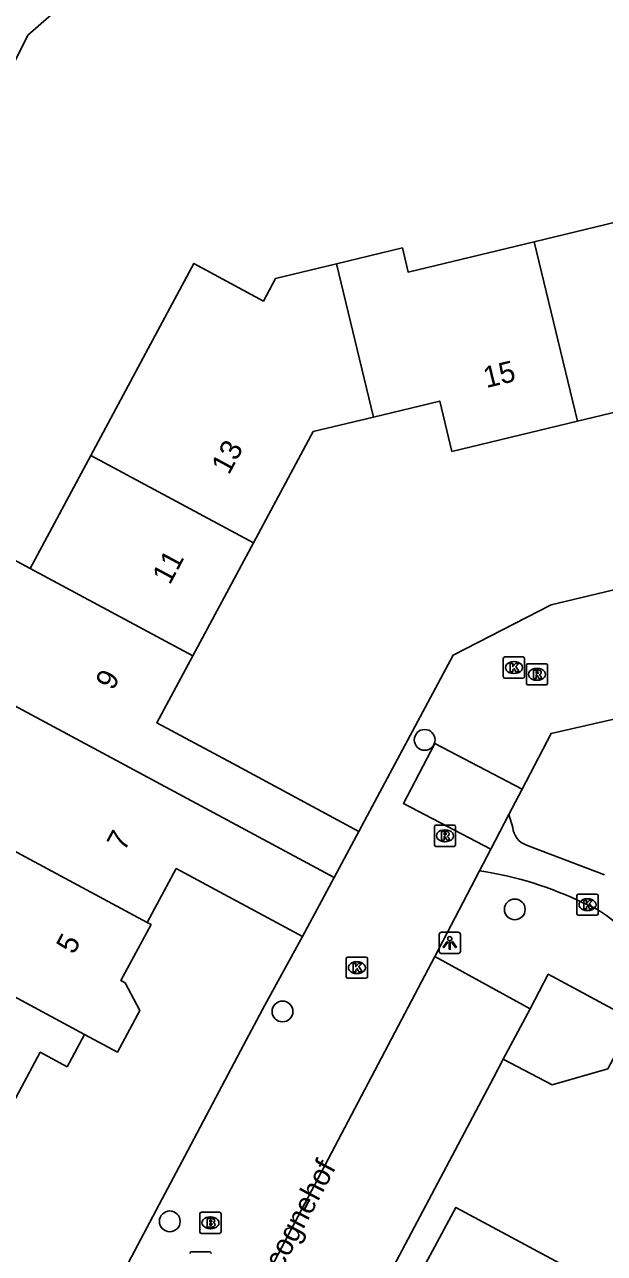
# Model space of a CAD drawing. Extents: x 158461 to 159795, y 387220 to 388672.
# Drawn here: x 159456.2 to 159483.5, y 388488.3 to 388546.2 of the extents above; entities that cross this region are included whole.
import ezdxf

# ---------------------------------------------------------------- set-up
doc = ezdxf.new("R2010")
doc.units = 0
for name, color, linetype in [('IMGEO_Boom', 7, 'Continuous'), ('IMGEO_Brandkraan', 7, 'Continuous'), ('IMGEO_Kolk', 7, 'Continuous'), ('IMGEO_Lichtpunt', 7, 'Continuous'), ('IMGEO_Openbare_ruimte_label', 7, 'Continuous'), ('IMGEO_Pand', 7, 'Continuous'), ('IMGEO_Pand_nummerreeks', 7, 'Continuous'), ('IMGEO_Parkeervlak_open', 7, 'Continuous'), ('IMGEO_Rioolput', 7, 'Continuous'), ('IMGEO_Voetpad_open', 7, 'Continuous'), ('IMGEO_Woonerf_open', 7, 'Continuous')]:
    doc.layers.add(name, color=color, linetype=linetype)

msp = doc.modelspace()

# ---------------------------------------------------------------- linework, layer by layer
at = {"layer": 'IMGEO_Boom'}
for centre in [(159475.003, 388512.499), (159479.249, 388504.512), (159468.306, 388499.702), (159462.997, 388489.812)]:
    msp.add_circle(centre, 0.489, dxfattribs=at)
at = {"layer": 'IMGEO_Brandkraan'}
for p, q in [((159464.411, 388489.318), (159464.411, 388490.17)), ((159464.486, 388490.244), (159465.338, 388490.244)), ((159464.899, 388490.024), (159464.924, 388490.024)), ((159465.412, 388490.17), (159465.412, 388489.318)), ((159464.922, 388489.464), (159464.897, 388489.464)), ((159465.338, 388489.244), (159464.486, 388489.244))]:
    msp.add_line(p, q, dxfattribs=at)
for points in [[(159464.411, 388489.318), (159464.411, 388490.17)], [(159464.486, 388490.244), (159465.338, 388490.244)], [(159465.412, 388490.17), (159465.412, 388489.318)], [(159464.759, 388489.944), (159464.759, 388489.544), (159464.972, 388489.544)], [(159464.99, 388489.944), (159464.759, 388489.944)], [(159464.938, 388489.863), (159464.884, 388489.863), (159464.884, 388489.787)], [(159464.884, 388489.787), (159464.937, 388489.787)], [(159464.946, 388489.711), (159464.884, 388489.711), (159464.884, 388489.63)], [(159464.884, 388489.63), (159464.946, 388489.63)], [(159465.338, 388489.244), (159464.486, 388489.244)]]:
    msp.add_lwpolyline(points, dxfattribs=at)
for centre, radius, start, end in [((159464.488, 388490.168), 0.0765, 91.55205, 178.44795), ((159464.488, 388490.168), 0.0765, 91.55205, 178.44795), ((159465.336, 388490.168), 0.0765, 1.55205, 88.44795), ((159465.336, 388490.168), 0.0765, 1.55205, 88.44795), ((159464.939, 388489.825), 0.0379, 267.82845, 90.93552), ((159464.947, 388489.67), 0.0404, 269.87594, 90.50774), ((159464.978, 388489.795), 0.251, 268.66757, 293.53466), ((159464.994, 388489.799), 0.145, 59.4692, 91.53667), ((159465.019, 388489.846), 0.0922, 285.51372, 58.15012), ((159465.024, 388489.654), 0.105, 301.31148, 78.98903), ((159464.488, 388489.32), 0.0765, 181.55205, 268.44795), ((159464.488, 388489.32), 0.0765, 181.55205, 268.44795), ((159465.336, 388489.32), 0.0765, 271.55205, 358.44795), ((159465.336, 388489.32), 0.0765, 271.55205, 358.44795)]:
    msp.add_arc(centre, radius, start, end, dxfattribs=at)
for centre, major_axis, ratio, start_param, end_param in [((159464.898, 388489.744), (-0.387, 0.002), 0.722429, 4.712389, 7.853982), ((159464.923, 388489.744), (-0.39, 0.002), 0.717154, 1.570796, 4.712389)]:
    msp.add_ellipse(centre, major_axis=major_axis, ratio=ratio, start_param=start_param, end_param=end_param, dxfattribs=at)
at = {"layer": 'IMGEO_Kolk'}
for p, q in [((159478.709, 388515.479), (159478.709, 388516.331)), ((159478.784, 388516.405), (159479.636, 388516.405)), ((159479.197, 388516.185), (159479.222, 388516.185)), ((159479.71, 388516.331), (159479.71, 388515.479)), ((159479.22, 388515.625), (159479.195, 388515.625)), ((159479.636, 388515.405), (159478.784, 388515.405)), ((159482.176, 388504.307), (159482.176, 388505.159)), ((159482.251, 388505.233), (159483.103, 388505.233)), ((159483.177, 388505.159), (159483.177, 388504.307)), ((159482.664, 388505.013), (159482.689, 388505.013)), ((159483.103, 388504.233), (159482.251, 388504.233)), ((159482.687, 388504.453), (159482.662, 388504.453)), ((159471.309, 388501.339), (159471.309, 388502.191)), ((159471.384, 388502.265), (159472.236, 388502.265)), ((159472.31, 388502.191), (159472.31, 388501.339)), ((159471.797, 388502.045), (159471.822, 388502.045)), ((159472.236, 388501.265), (159471.384, 388501.265)), ((159471.82, 388501.485), (159471.795, 388501.485)), ((159464.022, 388488.376), (159464.874, 388488.376))]:
    msp.add_line(p, q, dxfattribs=at)
for points in [[(159478.709, 388515.479), (159478.709, 388516.331)], [(159478.784, 388516.405), (159479.636, 388516.405)], [(159479.03, 388516.105), (159479.153, 388516.105), (159479.153, 388515.954), (159479.283, 388516.105), (159479.447, 388516.105), (159479.301, 388515.954), (159479.454, 388515.705), (159479.302, 388515.705), (159479.217, 388515.869), (159479.153, 388515.802), (159479.153, 388515.705), (159479.03, 388515.705), (159479.03, 388516.105)], [(159479.71, 388516.331), (159479.71, 388515.479)], [(159479.636, 388515.405), (159478.784, 388515.405)], [(159482.176, 388504.307), (159482.176, 388505.159)], [(159482.251, 388505.233), (159483.103, 388505.233)], [(159483.177, 388505.159), (159483.177, 388504.307)], [(159482.497, 388504.933), (159482.62, 388504.933), (159482.62, 388504.782), (159482.75, 388504.933), (159482.914, 388504.933), (159482.768, 388504.782), (159482.921, 388504.533), (159482.769, 388504.533), (159482.684, 388504.697), (159482.62, 388504.63), (159482.62, 388504.533), (159482.497, 388504.533), (159482.497, 388504.933)], [(159483.103, 388504.233), (159482.251, 388504.233)], [(159471.309, 388501.339), (159471.309, 388502.191)], [(159471.384, 388502.265), (159472.236, 388502.265)], [(159472.31, 388502.191), (159472.31, 388501.339)], [(159471.63, 388501.965), (159471.753, 388501.965), (159471.753, 388501.814), (159471.883, 388501.965), (159472.047, 388501.965), (159471.901, 388501.814), (159472.054, 388501.565), (159471.902, 388501.565), (159471.817, 388501.729), (159471.753, 388501.662), (159471.753, 388501.565), (159471.63, 388501.565), (159471.63, 388501.965)], [(159472.236, 388501.265), (159471.384, 388501.265)], [(159464.022, 388488.376), (159464.874, 388488.376)]]:
    msp.add_lwpolyline(points, dxfattribs=at)
for centre, start, end in [((159478.786, 388516.329), 91.55205, 178.44795), ((159478.786, 388516.329), 91.55205, 178.44795), ((159479.634, 388516.329), 1.55205, 88.44795), ((159479.634, 388516.329), 1.55205, 88.44795), ((159478.786, 388515.481), 181.55205, 268.44795), ((159478.786, 388515.481), 181.55205, 268.44795), ((159479.634, 388515.481), 271.55205, 358.44795), ((159479.634, 388515.481), 271.55205, 358.44795), ((159482.253, 388505.157), 91.55205, 178.44795), ((159482.253, 388505.157), 91.55205, 178.44795), ((159483.101, 388505.157), 1.55205, 88.44795), ((159483.101, 388505.157), 1.55205, 88.44795), ((159482.253, 388504.309), 181.55205, 268.44795), ((159482.253, 388504.309), 181.55205, 268.44795), ((159483.101, 388504.309), 271.55205, 358.44795), ((159483.101, 388504.309), 271.55205, 358.44795), ((159471.386, 388502.189), 91.55205, 178.44795), ((159471.386, 388502.189), 91.55205, 178.44795), ((159472.234, 388502.189), 1.55205, 88.44795), ((159472.234, 388502.189), 1.55205, 88.44795), ((159471.386, 388501.341), 181.55205, 268.44795), ((159471.386, 388501.341), 181.55205, 268.44795), ((159472.234, 388501.341), 271.55205, 358.44795), ((159472.234, 388501.341), 271.55205, 358.44795), ((159464.024, 388488.3), 91.55205, 178.44795), ((159464.024, 388488.3), 91.55205, 178.44795), ((159464.872, 388488.3), 1.55205, 88.44795), ((159464.872, 388488.3), 1.55205, 88.44795)]:
    msp.add_arc(centre, 0.0765, start, end, dxfattribs=at)
for centre, major_axis, ratio, start_param, end_param in [((159479.196, 388515.905), (-0.387, 0.002), 0.722429, 4.712389, 7.853982), ((159479.221, 388515.905), (-0.39, 0.002), 0.717154, 1.570796, 4.712389), ((159482.663, 388504.733), (-0.387, 0.002), 0.722429, 4.712389, 7.853982), ((159482.688, 388504.733), (-0.39, 0.002), 0.717154, 1.570796, 4.712389), ((159471.796, 388501.765), (-0.387, 0.002), 0.722429, 4.712389, 7.853982), ((159471.821, 388501.765), (-0.39, 0.002), 0.717154, 1.570796, 4.712389)]:
    msp.add_ellipse(centre, major_axis=major_axis, ratio=ratio, start_param=start_param, end_param=end_param, dxfattribs=at)
at = {"layer": 'IMGEO_Lichtpunt'}
for p, q in [((159475.688, 388503.336), (159475.688, 388502.529)), ((159475.688, 388503.336), (159475.688, 388502.529)), ((159476.59, 388503.431), (159475.782, 388503.431)), ((159476.59, 388503.431), (159475.782, 388503.431)), ((159476.684, 388502.529), (159476.684, 388503.336)), ((159476.684, 388502.529), (159476.684, 388503.336)), ((159475.782, 388502.435), (159476.59, 388502.435)), ((159475.782, 388502.435), (159476.59, 388502.435))]:
    msp.add_line(p, q, dxfattribs=at)
for points in [[(159476.062, 388503), (159476.101, 388502.972), (159475.913, 388502.71), (159475.875, 388502.737), (159476.062, 388503)], [(159476.164, 388502.952), (159476.211, 388502.952), (159476.211, 388502.63), (159476.164, 388502.63), (159476.164, 388502.952)], [(159476.274, 388502.972), (159476.312, 388502.999), (159476.499, 388502.737), (159476.46, 388502.709), (159476.274, 388502.972)]]:
    msp.add_lwpolyline(points, dxfattribs=at)
msp.add_circle((159476.187, 388503.134), 0.0994, dxfattribs=at)
for centre, start, end in [((159475.782, 388503.336), 90, 180), ((159475.782, 388503.336), 90, 180), ((159476.59, 388503.336), 0, 90), ((159476.59, 388503.336), 0, 90), ((159475.782, 388502.529), 180, 270), ((159475.782, 388502.529), 180, 270), ((159476.59, 388502.529), 270, 0), ((159476.59, 388502.529), 270, 360)]:
    msp.add_arc(centre, 0.0946, start, end, dxfattribs=at)
at = {"layer": 'IMGEO_Pand'}
for points in [[(159480.166, 388535.969), (159486, 388537.373)], [(159470.856, 388534.931), (159473.952, 388535.676), (159474.226, 388534.539), (159480.166, 388535.969)], [(159480.166, 388535.969), (159482.2, 388527.513)], [(159459.271, 388525.903), (159462.083, 388531.137), (159464.126, 388534.939), (159467.41, 388533.174), (159467.982, 388534.239), (159470.856, 388534.931)], [(159472.594, 388527.711), (159470.856, 388534.931)], [(159488.034, 388528.918), (159482.2, 388527.513)], [(159482.2, 388527.513), (159476.285, 388526.089), (159475.714, 388528.462), (159472.594, 388527.711)], [(159472.594, 388527.711), (159469.756, 388527.027), (159466.939, 388521.783)], [(159456.411, 388520.58), (159459.271, 388525.903)], [(159459.271, 388525.903), (159466.939, 388521.783)], [(159453.551, 388515.257), (159450.375, 388516.964), (159453.235, 388522.287), (159456.411, 388520.58)], [(159466.939, 388521.783), (159464.079, 388516.459)], [(159464.079, 388516.459), (159456.411, 388520.58)], [(159471.907, 388508.186), (159465.962, 388511.381), (159462.384, 388513.304), (159464.079, 388516.459)], [(159453.551, 388515.257), (159470.744, 388506.021)], [(159461.938, 388503.892), (159450.691, 388509.934)], [(159471.907, 388508.186), (159470.744, 388506.021)], [(159469.249, 388503.238), (159463.303, 388506.433), (159461.938, 388503.892)], [(159470.744, 388506.021), (159469.249, 388503.238)], [(159458.979, 388498.623), (159456.417, 388500), (159450.115, 388503.386)], [(159461.938, 388503.892), (159462.114, 388503.797), (159460.694, 388501.155), (159460.888, 388501.05), (159461.58, 388499.745), (159460.529, 388497.79), (159458.979, 388498.623)], [(159479.967, 388499.833), (159480.828, 388501.458), (159484.471, 388499.502)], [(159478.708, 388497.455), (159479.967, 388499.833)], [(159478.708, 388497.455), (159481.005, 388496.238), (159483.625, 388497.006), (159484.855, 388499.297)], [(159458.979, 388498.623), (159458.159, 388497.097), (159456.893, 388497.778), (159454.853, 388493.98)], [(159487.188, 388483.358), (159481.847, 388486.233), (159482.408, 388487.274), (159479.717, 388488.723), (159476.473, 388490.47), (159471.007, 388480.32), (159474.52, 388478.428), (159474.695, 388478.754), (159477.072, 388477.474), (159476.897, 388477.148), (159478.625, 388476.218), (159479.285, 388477.445), (159482.942, 388475.476)]]:
    msp.add_lwpolyline(points, dxfattribs=at)
at = {"layer": 'IMGEO_Parkeervlak_open'}
for points in [[(159466.695, 388485.585), (159475.49, 388502.299)], [(159479.967, 388499.833), (159479.661, 388500.002), (159475.49, 388502.299)], [(159466.695, 388485.585), (159471.174, 388483.241), (159478.239, 388496.571), (159478.708, 388497.455)]]:
    msp.add_lwpolyline(points, dxfattribs=at)
at = {"layer": 'IMGEO_Rioolput'}
for p, q in [((159479.869, 388516.088), (159480.721, 388516.088)), ((159479.794, 388515.162), (159479.794, 388516.014)), ((159480.282, 388515.868), (159480.307, 388515.868)), ((159480.795, 388516.014), (159480.795, 388515.162)), ((159480.721, 388515.088), (159479.869, 388515.088)), ((159480.305, 388515.308), (159480.28, 388515.308)), ((159475.459, 388507.553), (159475.459, 388508.405)), ((159475.534, 388508.479), (159476.386, 388508.479)), ((159475.947, 388508.259), (159475.972, 388508.259)), ((159476.46, 388508.405), (159476.46, 388507.553)), ((159476.386, 388507.479), (159475.534, 388507.479)), ((159475.97, 388507.699), (159475.945, 388507.699))]:
    msp.add_line(p, q, dxfattribs=at)
for points in [[(159479.869, 388516.088), (159480.721, 388516.088)], [(159479.794, 388515.162), (159479.794, 388516.014)], [(159480.383, 388515.786), (159480.131, 388515.788), (159480.131, 388515.388)], [(159480.131, 388515.388), (159480.255, 388515.388), (159480.255, 388515.55), (159480.266, 388515.55)], [(159480.309, 388515.707), (159480.255, 388515.707), (159480.255, 388515.626)], [(159480.255, 388515.626), (159480.307, 388515.626)], [(159480.313, 388515.521), (159480.384, 388515.388), (159480.524, 388515.388), (159480.459, 388515.514)], [(159480.795, 388516.014), (159480.795, 388515.162)], [(159480.721, 388515.088), (159479.869, 388515.088)], [(159475.459, 388507.553), (159475.459, 388508.405)], [(159475.534, 388508.479), (159476.386, 388508.479)], [(159476.048, 388508.177), (159475.796, 388508.179), (159475.796, 388507.779)], [(159475.974, 388508.098), (159475.92, 388508.098), (159475.92, 388508.017)], [(159475.92, 388508.017), (159475.972, 388508.017)], [(159476.46, 388508.405), (159476.46, 388507.553)], [(159476.386, 388507.479), (159475.534, 388507.479)], [(159475.796, 388507.779), (159475.92, 388507.779), (159475.92, 388507.941), (159475.931, 388507.941)], [(159475.978, 388507.912), (159476.049, 388507.779), (159476.189, 388507.779), (159476.124, 388507.905)]]:
    msp.add_lwpolyline(points, dxfattribs=at)
for centre, radius, start, end in [((159479.871, 388516.012), 0.0765, 91.55205, 178.44795), ((159479.871, 388516.012), 0.0765, 91.55205, 178.44795), ((159480.719, 388516.012), 0.0765, 1.55205, 88.44795), ((159480.719, 388516.012), 0.0765, 1.55205, 88.44795), ((159480.265, 388515.497), 0.0533, 26.02933, 88.69889), ((159480.291, 388515.815), 0.19, 274.7715, 282.96867), ((159480.315, 388515.611), 0.0964, 77.00612, 93.18647), ((159480.329, 388515.668), 0.0378, 276.66336, 79.67722), ((159480.382, 388515.676), 0.109, 350.36119, 89.41601), ((159480.38, 388515.676), 0.112, 277.58423, 350.98172), ((159480.364, 388515.461), 0.108, 29.51342, 73.79051), ((159479.871, 388515.164), 0.0765, 181.55205, 268.44795), ((159479.871, 388515.164), 0.0765, 181.55205, 268.44795), ((159480.719, 388515.164), 0.0765, 271.55205, 358.44795), ((159480.719, 388515.164), 0.0765, 271.55205, 358.44795), ((159475.536, 388508.403), 0.0765, 91.55205, 178.44795), ((159475.536, 388508.403), 0.0765, 91.55205, 178.44795), ((159475.956, 388508.206), 0.19, 274.7715, 282.96867), ((159475.98, 388508.002), 0.0964, 77.00612, 93.18647), ((159475.994, 388508.059), 0.0378, 276.66336, 79.67722), ((159476.047, 388508.067), 0.109, 350.36119, 89.41601), ((159476.045, 388508.067), 0.112, 277.58423, 350.98172), ((159476.384, 388508.403), 0.0765, 1.55205, 88.44795), ((159476.384, 388508.403), 0.0765, 1.55205, 88.44795), ((159475.536, 388507.555), 0.0765, 181.55205, 268.44795), ((159475.536, 388507.555), 0.0765, 181.55205, 268.44795), ((159475.93, 388507.888), 0.0533, 26.02933, 88.69889), ((159476.029, 388507.852), 0.108, 29.51342, 73.79051), ((159476.384, 388507.555), 0.0765, 271.55205, 358.44795), ((159476.384, 388507.555), 0.0765, 271.55205, 358.44795)]:
    msp.add_arc(centre, radius, start, end, dxfattribs=at)
for centre, major_axis, ratio, start_param, end_param in [((159480.281, 388515.588), (-0.387, 0.002), 0.722429, 4.712389, 7.853982), ((159480.306, 388515.588), (-0.39, 0.002), 0.717154, 1.570796, 4.712389), ((159475.946, 388507.979), (-0.387, 0.002), 0.722429, 4.712389, 7.853982), ((159475.971, 388507.979), (-0.39, 0.002), 0.717154, 1.570796, 4.712389)]:
    msp.add_ellipse(centre, major_axis=major_axis, ratio=ratio, start_param=start_param, end_param=end_param, dxfattribs=at)
at = {"layer": 'IMGEO_Voetpad_open'}
for points in [[(159463.287, 388550.471), (159461.209, 388549.986), (159456.307, 388545.697), (159449.101, 388531.28)], [(159478.126, 388507.356), (159478.975, 388508.986)], [(159479.161, 388508.371), (159478.975, 388508.986)], [(159483.472, 388506.138), (159479.803, 388507.539)], [(159477.588, 388506.325), (159478.126, 388507.356)]]:
    msp.add_lwpolyline(points, dxfattribs=at)
for centre, radius, start, end in [((159480.1, 388508.432), 0.941, 183.70108, 251.60897), ((159475.234, 388490.022), 16.472, 63.85034, 81.78506), ((159480.884, 388500.54), 4.562, 33.96094, 69.3392)]:
    msp.add_arc(centre, radius, start, end, dxfattribs=at)
at = {"layer": 'IMGEO_Woonerf_open'}
for points in [[(159510.306, 388533.05), (159511.321, 388528.864), (159510.355, 388526.041), (159500, 388523.433), (159498.462, 388523.056), (159492.687, 388521.653), (159486.741, 388520.249), (159480.964, 388518.863), (159476.342, 388516.496), (159472.173, 388508.68), (159471.907, 388508.186)], [(159479.6, 388510.184), (159480.963, 388512.8), (159488.049, 388514.412)], [(159479.6, 388510.184), (159475.477, 388512.334), (159474.003, 388509.505), (159478.126, 388507.356)], [(159478.975, 388508.986), (159479.6, 388510.184)], [(159475.49, 388502.299), (159477.588, 388506.325)], [(159469.249, 388503.238), (159467.472, 388500), (159466.476, 388498.121), (159463.698, 388492.882), (159462.503, 388490.609), (159461.918, 388489.504), (159460.047, 388485.968)]]:
    msp.add_lwpolyline(points, dxfattribs=at)

# ---------------------------------------------------------------- texts
at = {"layer": 'IMGEO_Openbare_ruimte_label'}
msp.add_text('Gascognehof', height=1, rotation=62.10273, dxfattribs=at).set_placement((159467.125, 388485.335))
at = {"layer": 'IMGEO_Pand_nummerreeks'}
for s, rotation, p in [('15', 13.54845, (159477.906, 388529.072)), ('13', 61.75529, (159465.78, 388524.949)), ('11', 61.75529, (159462.995, 388519.765)), ('9', 61.75339, (159460.323, 388514.792)), ('7', 61.74926, (159460.86, 388507.211)), ('5', 61.74926, (159458.474, 388502.347))]:
    msp.add_text(s, height=1, rotation=rotation, dxfattribs=at).set_placement(p)

doc.saveas('drawing.dxf')
